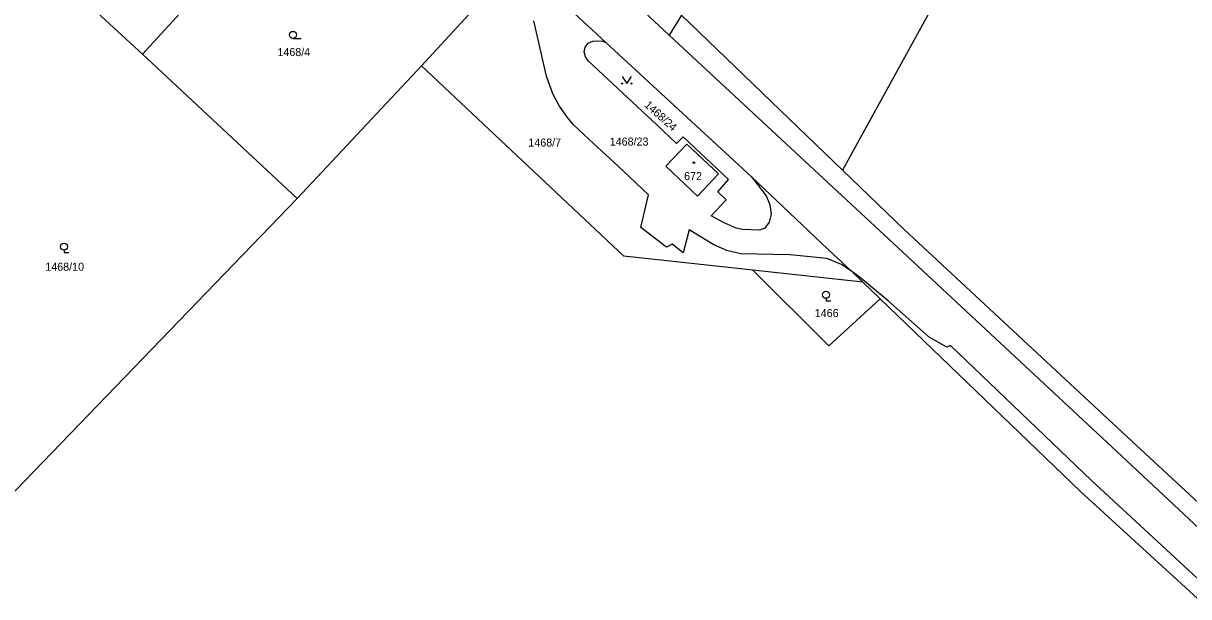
# Model space of a CAD drawing. Extents: x -794765 to -785424, y -1118958 to -1108731.
# Drawn here: x -788032.3 to -787784.9, y -1117100.4 to -1116978.7 of the extents above; entities that cross this region are included whole.
import ezdxf

# ---------------------------------------------------------------- set-up
doc = ezdxf.new("R2010")
doc.units = 0
for name, color, linetype in [('Level 66', 7, 'Continuous'), ('Level 75', 7, 'Continuous'), ('Level 76', 7, 'Continuous'), ('Level 77', 7, 'Continuous'), ('Level 79', 7, 'Continuous')]:
    doc.layers.add(name, color=color, linetype=linetype)

msp = doc.modelspace()

# ---------------------------------------------------------------- linework, layer by layer
at = {"layer": 'Level 66'}
for p, q in [((-787975.06, -1116981.91), (-787973.31, -1116981.91)), ((-788023.65, -1117026.88), (-788023.65, -1117027.38)), ((-788023.65, -1117027.38), (-788022.65, -1117027.38)), ((-787861.9, -1117037.09), (-787861.9, -1117037.59)), ((-787861.9, -1117037.59), (-787860.9, -1117037.59))]:
    msp.add_line(p, q, dxfattribs=at)
msp.add_lwpolyline([(-787905.16, -1116990.01), (-787904.16, -1116991.51), (-787903.16, -1116990.01)], dxfattribs=at)
for centre, radius in [((-787975.06, -1116981.16), 0.75), ((-787905.16, -1116991.51), 0.1), ((-787903.16, -1116991.51), 0.1), ((-788023.65, -1117026.13), 0.75), ((-787861.9, -1117036.34), 0.75)]:
    msp.add_circle(centre, radius, dxfattribs=at)
at = {"layer": 'Level 75'}
for p, q in [((-787707.44, -1116735.64), (-787858.42, -1117009.87)), ((-787962.07, -1116936.13), (-788007.01, -1116985.23)), ((-788034.85, -1116959.6), (-788007.01, -1116985.23)), ((-787947.79, -1116987.76), (-787928.94, -1116967.23)), ((-787858.42, -1117009.87), (-787892.56, -1116976.99)), ((-787909.33, -1116982.52), (-787908.62, -1116982.8)), ((-787908.62, -1116982.8), (-787877.78, -1117011.19)), ((-788007.01, -1116985.23), (-787974.15, -1117015.9)), ((-787947.79, -1116987.76), (-787974.15, -1117015.9)), ((-787877.78, -1117011.19), (-787876.45, -1117012.92)), ((-787974.15, -1117015.9), (-788075.38, -1117120.72)), ((-787854.06, -1117033.67), (-787877.44, -1117031.11)), ((-787856.45, -1117031.42), (-787854.06, -1117033.67)), ((-787854.06, -1117033.67), (-787850.41, -1117037.18))]:
    msp.add_line(p, q, dxfattribs=at)
for points in [[(-787892.56, -1116976.99), (-787895.19, -1116981.23), (-787941.8, -1116937.65), (-788018.27, -1116866.79), (-788038.98, -1116846.21), (-788057.86, -1116825), (-788078.06, -1116797.96), (-788091.43, -1116783.54), (-788101.65, -1116776.74), (-788123.35, -1116751.89), (-788142.7, -1116729.68), (-788154.86, -1116714.68), (-788158.83, -1116708.96), (-788160.26, -1116705.12), (-788161.73, -1116697.18), (-788161.16, -1116678.39), (-788158.78, -1116640.39), (-788158.44, -1116620.71), (-788158.79, -1116611.56), (-788160.53, -1116602.53)], [(-787930.34, -1116962.32), (-787927.69, -1116965.05), (-787908.62, -1116982.8)], [(-787856.45, -1117031.42), (-787858.61, -1117029.93), (-787861.72, -1117028.62), (-787869.52, -1117027.86), (-787880.03, -1117027.64), (-787882.98, -1117026.93), (-787885.74, -1117025.73), (-787890.97, -1117022.53), (-787892.2, -1117027.45), (-787894.57, -1117025.61), (-787895.78, -1117026.24), (-787901.2, -1117022.05), (-787899.6, -1117015.11), (-787906.04, -1117009.06), (-787911.23, -1117004.19), (-787915.5, -1117000.24), (-787916.79, -1116998.71), (-787918.45, -1116996.26), (-787919.89, -1116993.64), (-787921.22, -1116989.9), (-787923.92, -1116978.14)], [(-787876.45, -1117012.92), (-787874.63, -1117015.35), (-787873.83, -1117017.17), (-787873.56, -1117019.2), (-787874, -1117020.92), (-787874.87, -1117022.16), (-787876, -1117022.59), (-787879.65, -1117022.47), (-787880.95, -1117022.22), (-787883.5, -1117021.04), (-787886.25, -1117019.55), (-787883.13, -1117016.2), (-787884.88, -1117014.46), (-787882.59, -1117011.89), (-787892.24, -1117002.83), (-787893.62, -1117004.25), (-787897.83, -1117000.28), (-787903.01, -1116995.43), (-787912.41, -1116986.68), (-787912.98, -1116985.8), (-787913.21, -1116984.79), (-787913.03, -1116983.76), (-787912.37, -1116982.9), (-787911.41, -1116982.5), (-787910.34, -1116982.39), (-787909.33, -1116982.52)], [(-787877.44, -1117031.11), (-787904.8, -1117028.12), (-787947.79, -1116987.76)], [(-787889.18, -1117015.4), (-787884.75, -1117010.65), (-787891.48, -1117004.33), (-787895.91, -1117009.05), (-787889.18, -1117015.4)], [(-787858.42, -1117009.87), (-787845.29, -1117022.51), (-787796.95, -1117067.42), (-787759.1, -1117102.45), (-787642.26, -1117211.42), (-787625.39, -1117224.6), (-787617.04, -1117229.4), (-787584.6, -1117245.63), (-787536.52, -1117267.58), (-787462.74, -1117303.06), (-787422.02, -1117321.61), (-787417.96, -1117323.48)], [(-787877.78, -1117011.19), (-787861.5, -1117026.67), (-787856.45, -1117031.42)], [(-787850.41, -1117037.18), (-787861.3, -1117047.17), (-787877.44, -1117031.11)], [(-787714.79, -1117164.99), (-787770.7, -1117112.09), (-787807.86, -1117078.07), (-787850.41, -1117037.18)]]:
    msp.add_lwpolyline(points, dxfattribs=at)
at = {"layer": 'Level 77'}
for p, q in [((-787895.19, -1116981.23), (-787847.57, -1117025.42)), ((-787800.16, -1117069.61), (-787847.57, -1117025.42)), ((-787854.94, -1117032.46), (-787856.45, -1117031.42)), ((-787848.72, -1117037.6), (-787854.94, -1117032.46)), ((-787839.99, -1117045.32), (-787848.72, -1117037.6)), ((-787836.23, -1117047.45), (-787839.99, -1117045.32)), ((-787835.5, -1117047.14), (-787836.23, -1117047.45)), ((-787805.54, -1117075.76), (-787835.5, -1117047.14)), ((-787762.23, -1117105.12), (-787800.16, -1117069.61)), ((-787805.54, -1117075.76), (-787768.25, -1117110.3))]:
    msp.add_line(p, q, dxfattribs=at)
at = {"layer": 'Level 79'}
msp.add_circle((-787889.96, -1117008.29), 0.175, dxfattribs=at)

# ---------------------------------------------------------------- texts
at = {"layer": 'Level 76'}
for s, p in [('1468/4', (-787978.36, -1116985.66)), ('1468/7', (-787925.09, -1117004.87)), ('1468/23', (-787907.81, -1117004.66)), ('672', (-787892.02, -1117011.99)), ('1468/10', (-788027.63, -1117031.23)), ('1466', (-787864.28, -1117041.08))]:
    msp.add_text(s, height=1.7, dxfattribs=at).set_placement(p)
msp.add_text('1468/24', height=1.7, rotation=318, dxfattribs=at).set_placement((-787900.6, -1116996.22))

doc.saveas('drawing.dxf')
